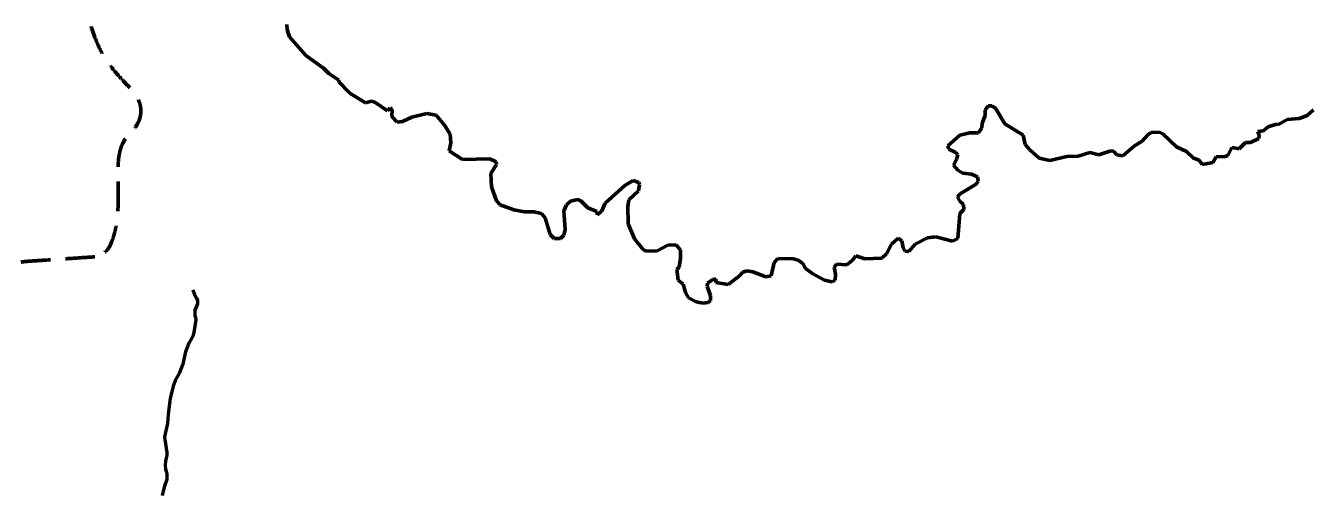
# Model space of a CAD drawing. Extents: x -1643653 to 4543381, y 1624270 to 13878484.
# Drawn here: x 752066 to 773010, y 8963451 to 8971104 of the extents above; entities that cross this region are included whole.
import ezdxf

# ---------------------------------------------------------------- set-up
doc = ezdxf.new("R2010")
doc.units = 0
doc.header["$LTSCALE"] = 160
doc.linetypes.add('LONG_DASH_SHORT_DASH', pattern=[9.9, 6, -1.2, 1.5, -1.2])
doc.linetypes.add('MEDIUM_DASHED', pattern=[4.5, 3, -1.5])
for name, color, linetype, lineweight in [('10', 7, 'MEDIUM_DASHED', 60), ('24', 7, 'Continuous', 25), ('60', 7, 'Continuous', 13), ('7', 7, 'LONG_DASH_SHORT_DASH', 60)]:
    doc.layers.add(name, color=color, linetype=linetype, lineweight=lineweight)

msp = doc.modelspace()

# ---------------------------------------------------------------- linework, layer by layer
at = {"layer": '10'}
msp.add_spline([(753353.8, 8967411.3), (753402.1, 8967459.7), (753447.5, 8967537.9), (753569.9, 8968137.4), (753569.9, 8968618.2), (753685.3, 8969252.9), (753896.8, 8969522.2), (753935.3, 8969791.5), (753646.8, 8970214.6), (753242.9, 8970791.6), (753050.6, 8971291.7), (752896.7, 8971618.7), (753127.5, 8972484.2), (753300.6, 8973080.5), (753550.6, 8973484.4), (753646.8, 8973869.1), (753589.1, 8974215.3), (753589.1, 8974484.5), (753704.5, 8974811.5), (753723.7, 8975177), (753762.2, 8975427), (754089.2, 8975773.2), (754377.7, 8976100.2), (754550.8, 8976561.8), (754531.6, 8976946.5), (754538.8, 8979865.5)], degree=3, dxfattribs=at)
msp.add_open_spline([(751718.9, 8957290.2), (751531.6, 8957712.2), (750995.8, 8957861.4), (750836, 8958259.9), (750739.1, 8958501.4), (750810.6, 8958803), (750701.7, 8959043.4), (750649.5, 8959158.5), (750585.8, 8959273.1), (750522.6, 8959379.2), (750416.4, 8959557.6), (750245.2, 8959714.4), (750142.1, 8959894), (750059.8, 8960037.4), (750424.3, 8960195.8), (750388.3, 8960341.7), (750306, 8960675.5), (749757.2, 8960933.4), (749694.4, 8961281.9), (749657.1, 8961488.8), (749737.2, 8961760.6), (749694.4, 8961975.8), (749670.2, 8962097.1), (749510.2, 8962210.1), (749537.7, 8962334), (749613.3, 8962675.1), (749758.5, 8963019.6), (749851.1, 8963363.7), (749964, 8963783.7), (750022.5, 8964223.4), (750164.5, 8964639.7), (750243.4, 8964871.2), (750497.6, 8964991.5), (750634.5, 8965199.3), (750728.3, 8965341.6), (750833.7, 8965482.3), (750858.4, 8965647), (750892.9, 8965877.2), (750782, 8966109.4), (750768.8, 8966340.9), (750760.8, 8966481.8), (750668.1, 8966638.3), (750791.2, 8966766.2), (750923.4, 8966903.6), (751072.8, 8966882.1), (751216.6, 8966934), (751537.1, 8967049.7), (751840, 8967247.2), (752179.1, 8967269.8), (752291, 8967277.3), (752403, 8967284.8), (752514.9, 8967292.2), (752738.7, 8967307.2), (752962.6, 8967322.1), (753186.4, 8967337), (753247.3, 8967341.1), (753307.9, 8967370.8), (753353.8, 8967411.3)], degree=3, dxfattribs=at)
at = {"layer": '24', "lineweight": 53}
msp.add_lwpolyline([(754791, 8966800.1), (754815.2, 8966726), (754850.2, 8966663.9), (754863.5, 8966627.2), (754863, 8966568.8), (754819.6, 8966468.8), (754819.5, 8966405.5), (754823.4, 8966383.8), (754834.5, 8966356.5), (754835.4, 8966312.8), (754803.5, 8966105), (754789.3, 8966046.3), (754763, 8965990.7), (754725.1, 8965929.4), (754670.4, 8965790.2), (754645.4, 8965692), (754625.8, 8965590.1), (754606.6, 8965531.7), (754565, 8965436.8), (754508.3, 8965334.6), (754468.2, 8965229.1), (754418, 8965028.8), (754385.8, 8964773.7), (754376.5, 8964620.7), (754346.6, 8964503.9), (754329.8, 8964405.4), (754330.8, 8964358.1), (754367.8, 8964150.3), (754367.2, 8964106.8), (754343, 8964004.7), (754338.2, 8963942.6), (754341.4, 8963879.5), (754356.8, 8963844.3), (754367.2, 8963800.6), (754364.2, 8963706.1), (754324.4, 8963585.7), (754286.8, 8963450)], dxfattribs=at)
at = {"layer": '24'}
msp.add_lwpolyline([(754791, 8966800.1), (754815.2, 8966726), (754850.2, 8966663.9), (754863.5, 8966627.2), (754863, 8966568.8), (754819.6, 8966468.8), (754819.5, 8966405.5), (754823.4, 8966383.8), (754834.5, 8966356.5), (754835.4, 8966312.8), (754803.5, 8966105), (754789.3, 8966046.3), (754763, 8965990.7), (754725.1, 8965929.4), (754670.4, 8965790.2), (754645.4, 8965692), (754625.8, 8965590.1), (754606.6, 8965531.7), (754565, 8965436.8), (754508.3, 8965334.6), (754468.2, 8965229.1), (754418, 8965028.8), (754385.8, 8964773.7), (754376.5, 8964620.7), (754346.6, 8964503.9), (754329.8, 8964405.4), (754330.8, 8964358.1), (754367.8, 8964150.3), (754367.2, 8964106.8), (754343, 8964004.7), (754338.2, 8963942.6), (754341.4, 8963879.5), (754356.8, 8963844.3), (754367.2, 8963800.6), (754364.2, 8963706.1), (754324.4, 8963585.7), (754286.8, 8963450)], dxfattribs=at)
msp.add_spline([(754168.1, 8959356.7), (754118.5, 8959373.3), (754015.9, 8959439.5), (753963, 8959522.3), (753920, 8959565.3), (753863.7, 8959601.7), (753777.7, 8959624.9), (753671.8, 8959664.6), (753599, 8959727.5), (753470, 8959860), (753347.6, 8960035.4), (753188.7, 8960240.7), (753072.9, 8960336.7), (753006.8, 8960409.6), (752887.7, 8960462.5), (752692.4, 8960515.5), (752381.4, 8960598.3), (752318.6, 8960631.4), (752182.9, 8960823.4), (752133.3, 8960879.7), (752149.8, 8961088.3), (752153.1, 8961154.5), (752176.3, 8961240.6), (752202.8, 8961346.5), (752202.8, 8961459.1), (752163.1, 8961578.2), (752126.7, 8961627.9), (752100.2, 8961730.6), (752067.1, 8961783.5), (752020.8, 8961823.2), (751842.1, 8961922.6), (751815.6, 8962002), (751828.9, 8962035.1), (751891.7, 8962194.1), (751891.7, 8962247), (751799.1, 8962392.7), (751723, 8962475.5), (751686.6, 8962551.6), (751673.4, 8962674.1), (751680, 8962710.5), (751646.7, 8962746), (751629.2, 8962814.3), (751582.4, 8962896.2), (751541.5, 8962972.3), (751516.1, 8963036.6), (751490.8, 8963138), (751498.6, 8963270.7), (751510.3, 8963338.9), (751566.8, 8963485.2), (751623.3, 8963580.8), (751638.9, 8963627.6), (751638.9, 8963670.5), (751613.6, 8963762.2), (751561, 8963914.3), (751555.1, 8963990.3), (751566.8, 8964163.9), (751545.4, 8964241.9), (751500.6, 8964314.1), (751401.2, 8964419.4), (751358.3, 8964503.3), (751350.5, 8964659.3), (751381.7, 8964780.2), (751408.9, 8964864.1), (751405, 8964942.1), (751391.4, 8965002.6), (751327.1, 8965100.1), (751223.8, 8965226.9), (751149.7, 8965359.5), (751110.7, 8965523.3), (751102.9, 8965618.9), (751071.8, 8965913.4), (751038.6, 8966215.7), (751023, 8966471), (751017.2, 8966644)], degree=3, dxfattribs=at)
at = {"layer": '60', "lineweight": 25}
msp.add_spline([(814781, 9009175.5), (814787.2, 9009173.4), (814796.9, 9009173.4), (814799.4, 9009172.4), (814805.1, 9009174.5), (814805.6, 9009176.5), (814811.7, 9009179.5), (814811.7, 9009179.5), (814801.5, 9009181), (814790.7, 9009181.5), (814784.1, 9009183.1), (814777.4, 9009185.1), (814778.4, 9009175.5)], degree=3, dxfattribs=at)
at = {"layer": '7'}
for points in [[(756320.3, 8971125.1), (756323.8, 8971036.6), (756361.2, 8970920.9), (756631.5, 8970616), (756915, 8970410.1), (757002.6, 8970325.1), (757165.2, 8970215.8), (757167.7, 8970190.1), (757348.9, 8970005.6), (757600.5, 8969846.9), (757701.3, 8969872.7), (757754.8, 8969855.7), (757962.9, 8969718.5), (758005.2, 8969765.2), (758038.1, 8969737.6), (758029.7, 8969624), (758115.6, 8969531.9), (758205.5, 8969542.5), (758357.8, 8969613.2), (758603.6, 8969671), (758755.3, 8969645.6), (758888.7, 8969481.4), (758982.7, 8969336.6), (758994.5, 8969195.7), (758967.2, 8969062.8), (759180.8, 8968923.9), (759628.7, 8968933.4), (759730, 8968884.3), (759736.6, 8968843), (759642.6, 8968697.4), (759656.2, 8968476.3), (759734.5, 8968249.9), (759797.4, 8968186.8), (760020.8, 8968100.7), (760193.3, 8968069.4), (760346.5, 8968073.3), (760468.7, 8968041.8), (760531.4, 8967975.3), (760612.4, 8967703.8), (760676.7, 8967637.3), (760778.2, 8967637.3), (760833.4, 8967688.2), (760853, 8967781.7), (760833.6, 8968087.2), (760876.7, 8968185), (760939.1, 8968243.5), (761053, 8968271), (761107.6, 8968247.7), (761221.6, 8968138.1), (761368.5, 8968077.3), (761376.6, 8968022.9), (761447, 8968077.5), (761506.1, 8968210.7), (761825.6, 8968499.9), (761961, 8968579.3), (762052.9, 8968547.4), (762065.9, 8968514.3), (762049.6, 8968410.7), (761891.1, 8968267.7), (761875.3, 8968158.2), (761883.2, 8967876.5), (761983, 8967632.3), (762120.3, 8967463.7), (762171.6, 8967432.4), (762355.5, 8967436.4), (762528.1, 8967526.2), (762662.3, 8967534.7), (762735.1, 8967446.8), (762735.2, 8967316.2), (762713.7, 8967168.6), (762672.7, 8967130.8), (762696.2, 8966959), (762775.9, 8966891.5), (762816.7, 8966756.5), (762864.1, 8966670.5)], [(762864.1, 8966670.5), (762988, 8966606.5), (762988, 8966606.5), (763095.2, 8966585), (763183.7, 8966590.9), (763219.9, 8966628.1), (763224.1, 8966703.1), (763170.7, 8966857.1), (763174.8, 8966906), (763262.9, 8966969), (763309.8, 8966977.2), (763310.4, 8966921.6), (763507.9, 8966888.4), (763691, 8967024.3), (763748, 8967090.2), (763816.6, 8967107.8), (763910.7, 8967092.2), (764122.4, 8967010.1), (764212.2, 8967029.6), (764259.7, 8967244.8), (764318.7, 8967311.3), (764570.8, 8967305.5), (764649.7, 8967281.9), (764724.1, 8967231), (764771.2, 8967149), (764888.8, 8967062.9), (765079, 8966955.3), (765204.4, 8966928), (765255.2, 8966955.3), (765259.2, 8967057), (765236, 8967169.9), (765276.9, 8967219.6), (765446.1, 8967207), (765538.2, 8967283.2), (765589.3, 8967353.4), (765738, 8967305.5), (766013.4, 8967316.3), (766092, 8967385.3), (766172.2, 8967546), (766278, 8967639.8), (766338.4, 8967596.9), (766359.9, 8967483.6), (766389.1, 8967431), (766451.6, 8967426.9), (766559.3, 8967541.4), (766759, 8967644.4), (766891.7, 8967665.8), (767167.3, 8967590.9), (767251.2, 8967635.7), (767286.9, 8968042.4), (767349.5, 8968109.5), (767345.6, 8968191.3), (767279.1, 8968250.1), (767245.9, 8968314.6), (767289.2, 8968361.8), (767551.4, 8968522.1), (767582.5, 8968572), (767574.6, 8968639.5), (767477, 8968686.3), (767331.7, 8968698.3), (767257.5, 8968745.1), (767180.2, 8968833.8), (767230, 8968925.1), (767251.4, 8969001.3), (767220.2, 8969040.4), (767106.6, 8969091.4), (767091, 8969146.1), (767283.1, 8969319.4), (767449.7, 8969360.5), (767587.1, 8969360.8), (767645.6, 8969438.8), (767649.7, 8969517), (767696.7, 8969642.2), (767696.8, 8969728.3), (767747.7, 8969798.6), (767806.5, 8969798.6), (767865.2, 8969759.6), (768016.5, 8969507.1), (768313.9, 8969319.5), (768350.3, 8969169.2), (768422.8, 8969081.5), (768576.7, 8968943.6), (768753.5, 8968906.8), (769027.6, 8968973.2), (769212.3, 8968980.6), (769403.2, 8969038.4), (769546.6, 8969001.4), (769742.5, 8969063.8), (769785.4, 8969059.9), (769844.5, 8969001.3), (769938.3, 8968981.8), (770128.5, 8969144.1), (770257.8, 8969222.4), (770348, 8969324.1), (770402.7, 8969363), (770539.7, 8969371), (770598.9, 8969335.8), (770812.7, 8969130.4), (770975.1, 8969053.6), (771089, 8968946.3), (771181.1, 8968911.9)], [(771181.1, 8968911.9), (771232.2, 8968842.1), (771403.7, 8968873.3), (771403.7, 8968873.3), (771458.9, 8968967.1), (771607.7, 8968969.9), (771652.6, 8968991.1), (771717.4, 8969119.8), (771834.2, 8969096.5), (771935.9, 8969198.1), (772018.4, 8969202.2), (772155.3, 8969264.8), (772159.1, 8969321.5), (772140.8, 8969382.4), (772226.6, 8969390.3), (772308.9, 8969456.7), (772446.2, 8969501.6), (772474.6, 8969493.3), (772618.1, 8969576.7), (772815.2, 8969593.9), (772944.1, 8969641.2), (773047, 8969731.2)], [(771181.1, 8968911.9), (771232.2, 8968842.1), (771403.7, 8968873.3), (771403.7, 8968873.3), (771458.9, 8968967.1), (771607.7, 8968969.9), (771652.6, 8968991.1), (771717.4, 8969119.8), (771834.2, 8969096.5), (771935.9, 8969198.1), (772018.4, 8969202.2), (772155.3, 8969264.8), (772159.1, 8969321.5), (772140.8, 8969382.4), (772226.6, 8969390.3), (772308.9, 8969456.7), (772446.2, 8969501.6), (772474.6, 8969493.3), (772618.1, 8969576.7), (772815.2, 8969593.9), (772944.1, 8969641.2), (773047, 8969731.2)], [(762864.1, 8966670.5), (762988, 8966606.5), (762988, 8966606.5), (763095.2, 8966585), (763183.7, 8966590.9), (763219.9, 8966628.1), (763224.1, 8966703.1), (763170.7, 8966857.1), (763174.8, 8966906), (763262.9, 8966969), (763309.8, 8966977.2), (763310.4, 8966921.6), (763507.9, 8966888.4), (763691, 8967024.3), (763748, 8967090.2), (763816.6, 8967107.8), (763910.7, 8967092.2), (764122.4, 8967010.1), (764212.2, 8967029.6), (764259.7, 8967244.8), (764318.7, 8967311.3), (764570.8, 8967305.5), (764649.7, 8967281.9), (764724.1, 8967231), (764771.2, 8967149), (764888.8, 8967062.9), (765079, 8966955.3), (765204.4, 8966928), (765255.2, 8966955.3), (765259.2, 8967057), (765236, 8967169.9), (765276.9, 8967219.6), (765446.1, 8967207), (765538.2, 8967283.2), (765589.3, 8967353.4), (765738, 8967305.5), (766013.4, 8967316.3), (766092, 8967385.3), (766172.2, 8967546), (766278, 8967639.8), (766338.4, 8967596.9), (766359.9, 8967483.6), (766389.1, 8967431), (766451.6, 8967426.9), (766559.3, 8967541.4), (766759, 8967644.4), (766836.9, 8967657)]]:
    msp.add_lwpolyline(points, dxfattribs=at)

doc.saveas('drawing.dxf')
